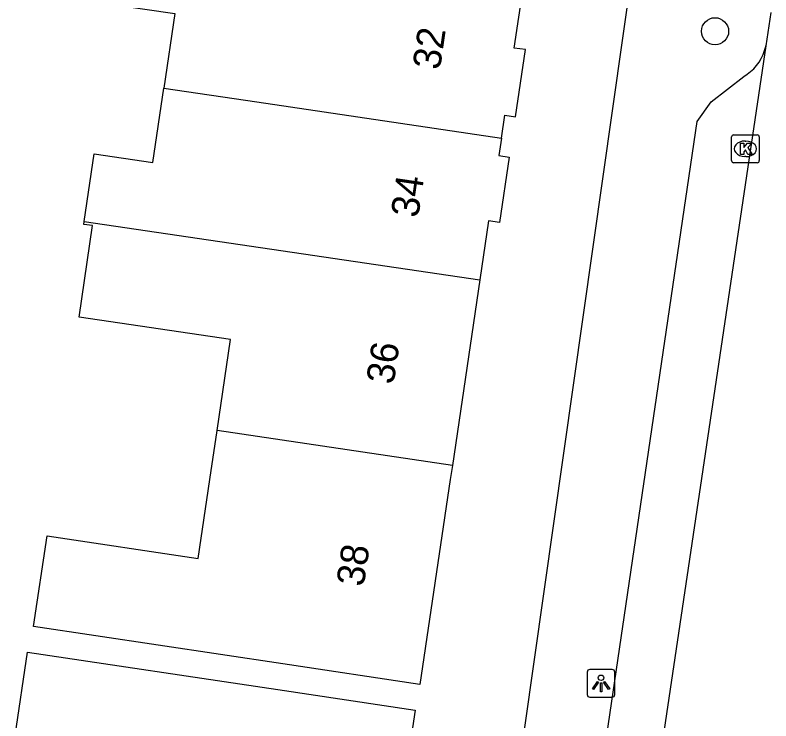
# Model space of a CAD drawing. Extents: x 161696 to 162377, y 380761 to 381673.
# Drawn here: x 162313.08 to 162340.31, y 381491.3 to 381516.72 of the extents above; entities that cross this region are included whole.
import ezdxf

# ---------------------------------------------------------------- set-up
doc = ezdxf.new("R2010")
doc.units = 0
for name, color, linetype in [('IMGEO_Boom', 7, 'Continuous'), ('IMGEO_Kolk', 7, 'Continuous'), ('IMGEO_Lichtpunt', 7, 'Continuous'), ('IMGEO_Pand', 7, 'Continuous'), ('IMGEO_Pand_nummerreeks', 7, 'Continuous'), ('IMGEO_Rijbaan_lokaal_gesloten', 7, 'Continuous'), ('IMGEO_Voetpad_open', 7, 'Continuous')]:
    doc.layers.add(name, color=color, linetype=linetype)

msp = doc.modelspace()

# ---------------------------------------------------------------- linework, layer by layer
at = {"layer": 'IMGEO_Boom'}
msp.add_circle((162338.294, 381516.141), 0.489, dxfattribs=at)
at = {"layer": 'IMGEO_Kolk'}
for p, q in [((162338.887, 381511.481), (162338.887, 381512.333)), ((162338.962, 381512.407), (162339.814, 381512.407)), ((162339.888, 381512.333), (162339.888, 381511.481)), ((162339.375, 381512.187), (162339.4, 381512.187)), ((162339.398, 381511.627), (162339.373, 381511.627)), ((162339.814, 381511.407), (162338.962, 381511.407))]:
    msp.add_line(p, q, dxfattribs=at)
for points in [[(162338.887, 381511.481), (162338.887, 381512.333)], [(162338.962, 381512.407), (162339.814, 381512.407)], [(162339.888, 381512.333), (162339.888, 381511.481)], [(162339.208, 381512.107), (162339.331, 381512.107), (162339.331, 381511.956), (162339.461, 381512.107), (162339.625, 381512.107), (162339.479, 381511.956), (162339.632, 381511.707), (162339.48, 381511.707), (162339.395, 381511.871), (162339.331, 381511.804), (162339.331, 381511.707), (162339.208, 381511.707), (162339.208, 381512.107)], [(162339.814, 381511.407), (162338.962, 381511.407)]]:
    msp.add_lwpolyline(points, dxfattribs=at)
for centre, start, end in [((162338.964, 381512.331), 91.552, 178.448), ((162338.964, 381512.331), 91.552, 178.448), ((162339.812, 381512.331), 1.552, 88.448), ((162339.812, 381512.331), 1.552, 88.448), ((162338.964, 381511.483), 181.552, 268.448), ((162338.964, 381511.483), 181.552, 268.448), ((162339.812, 381511.483), 271.552, 358.448), ((162339.812, 381511.483), 271.552, 358.448)]:
    msp.add_arc(centre, 0.0765, start, end, dxfattribs=at)
for centre, major_axis, ratio, start_param, end_param in [((162339.374, 381511.907), (-0.387, 0.002), 0.722429, 4.712389, 7.853982), ((162339.399, 381511.907), (-0.39, 0.002), 0.717154, 1.570796, 4.712389)]:
    msp.add_ellipse(centre, major_axis=major_axis, ratio=ratio, start_param=start_param, end_param=end_param, dxfattribs=at)
at = {"layer": 'IMGEO_Lichtpunt'}
for p, q in [((162333.688, 381493.058), (162333.688, 381492.251)), ((162333.688, 381493.058), (162333.688, 381492.251)), ((162334.59, 381493.153), (162333.782, 381493.153)), ((162334.59, 381493.153), (162333.782, 381493.153)), ((162334.684, 381492.251), (162334.684, 381493.058)), ((162334.684, 381492.251), (162334.684, 381493.058)), ((162333.782, 381492.157), (162334.59, 381492.157)), ((162333.782, 381492.157), (162334.59, 381492.157))]:
    msp.add_line(p, q, dxfattribs=at)
for points in [[(162334.062, 381492.722), (162334.101, 381492.694), (162333.913, 381492.432), (162333.875, 381492.459), (162334.062, 381492.722)], [(162334.274, 381492.694), (162334.312, 381492.721), (162334.499, 381492.459), (162334.46, 381492.431), (162334.274, 381492.694)], [(162334.164, 381492.674), (162334.211, 381492.674), (162334.211, 381492.352), (162334.164, 381492.352), (162334.164, 381492.674)]]:
    msp.add_lwpolyline(points, dxfattribs=at)
msp.add_circle((162334.187, 381492.856), 0.0994, dxfattribs=at)
for centre, start, end in [((162333.782, 381493.058), 90, 180), ((162333.782, 381493.058), 90, 180), ((162334.59, 381493.058), 0, 90), ((162334.59, 381493.058), 0, 90), ((162333.782, 381492.251), 180, 270), ((162333.782, 381492.251), 180, 270), ((162334.59, 381492.251), 270, 0), ((162334.59, 381492.251), 270, 360)]:
    msp.add_arc(centre, 0.0946, start, end, dxfattribs=at)
at = {"layer": 'IMGEO_Pand'}
for points in [[(162317.168, 381519.879), (162316.758, 381517.08), (162318.826, 381516.777), (162318.43, 381514.096)], [(162330.596, 381512.296), (162330.716, 381513.115), (162331.106, 381513.058), (162331.461, 381515.48), (162331.061, 381515.538), (162331.389, 381517.775)], [(162315.568, 381509.295), (162315.925, 381511.73), (162318.038, 381511.42), (162318.43, 381514.096)], [(162318.43, 381514.096), (162321.783, 381513.6), (162330.596, 381512.296)], [(162330.596, 381512.296), (162330.503, 381511.662), (162330.879, 381511.607), (162330.534, 381509.252), (162330.135, 381509.31), (162329.821, 381507.187)], [(162320.355, 381501.758), (162320.84, 381505.038), (162315.379, 381505.839), (162315.863, 381509.141), (162315.552, 381509.186), (162315.568, 381509.295)], [(162315.568, 381509.295), (162329.821, 381507.187)], [(162329.821, 381507.187), (162328.832, 381500.504)], [(162328.832, 381500.504), (162328.757, 381500), (162327.663, 381492.613), (162322.719, 381493.355), (162313.743, 381494.702), (162314.232, 381497.962), (162319.673, 381497.146), (162320.095, 381500), (162320.355, 381501.758)], [(162328.832, 381500.504), (162320.355, 381501.758)], [(162318.12, 381487.263), (162313.932, 381487.894), (162314.337, 381490.585), (162313.077, 381490.774), (162313.529, 381493.782), (162322.544, 381492.43), (162327.488, 381491.688), (162327.047, 381488.75), (162327.461, 381488.19), (162327.251, 381486.793), (162326.694, 381486.382), (162326.634, 381485.981)]]:
    msp.add_lwpolyline(points, dxfattribs=at)
at = {"layer": 'IMGEO_Rijbaan_lokaal_gesloten'}
for points in [[(162340.306, 381516.815), (162340.124, 381515.617)], [(162340.124, 381515.617), (162332.914, 381467.179)]]:
    msp.add_lwpolyline(points, dxfattribs=at)
at = {"layer": 'IMGEO_Voetpad_open'}
for points in [[(162338.966, 381546.521), (162339.507, 381545.608), (162335.31, 381518.353), (162331.415, 381490.978), (162325.748, 381452.933)], [(162332.707, 381479.282), (162337.656, 381512.892), (162338.153, 381513.601), (162339.327, 381514.506), (162339.455, 381514.591), (162339.575, 381514.687), (162339.686, 381514.793), (162339.788, 381514.909), (162339.878, 381515.033), (162339.957, 381515.165), (162340.024, 381515.304), (162340.078, 381515.448), (162340.12, 381515.596), (162340.124, 381515.617)]]:
    msp.add_lwpolyline(points, dxfattribs=at)

# ---------------------------------------------------------------- texts
at = {"layer": 'IMGEO_Pand_nummerreeks'}
for s, rotation, p in [('32', 81.6522, (162328.38, 381514.724)), ('34', 81.6522, (162327.598, 381509.399)), ('36', 81.5806, (162326.712, 381503.397)), ('38', 81.5761, (162325.634, 381496.113))]:
    msp.add_text(s, height=1, rotation=rotation, dxfattribs=at).set_placement(p)

doc.saveas('drawing.dxf')
